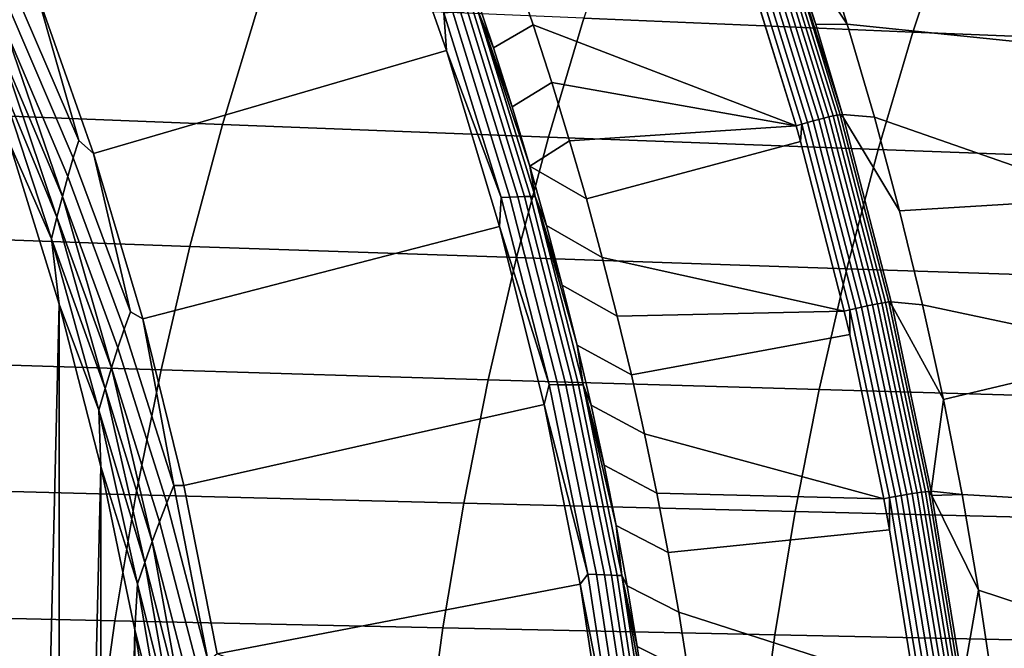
# Model space of a CAD drawing. Header units: metres. Extents: x -240 to 45, y -77 to 27.
# Tile 355 of 656: x -200 to -195, y 3 to 6. Entities that reach past the tile are written whole.
import ezdxf

# ---------------------------------------------------------------- set-up
doc = ezdxf.new("R2010")
doc.units = ezdxf.units.M
doc.layers.add('solid_102011X2', color=7, linetype='CONTINUOUS')

msp = doc.modelspace()

# ---------------------------------------------------------------- linework, layer by layer
at = {"layer": 'solid_102011X2'}
for points in [[(-199.711426, 5.465725, 268.142609), (-199.993729, 6.270104, 268.212982), (-198.272598, 6.833317, 269.337128), (-197.970139, 5.975099, 269.261688)], [(-197.983231, 6.159941, 269.3078), (-197.970139, 5.975099, 269.261688), (-198.272598, 6.833317, 269.337128)], [(-195.481613, 6.635656, 329.688568), (-197.100174, 6.709738, 328.107788), (-197.292587, 6.133327, 328.2742), (-195.670013, 6.065586, 329.854797)], [(-195.163452, 6.734616, 273.647522), (-194.924545, 5.994681, 273.558655), (-195.994598, 6.104964, 270.780457), (-196.139816, 6.560662, 270.822754)], [(-193.843552, 6.562521, 331.261017), (-195.481613, 6.635656, 329.688568), (-195.670013, 6.065586, 329.854797), (-194.027878, 5.998708, 331.427124)], [(-196.365662, 6.556087, 270.293976), (-196.084747, 5.646852, 270.223511), (-196.108795, 5.641144, 270.20752), (-196.389465, 6.549466, 270.277802)], [(-196.344284, 6.561606, 270.313568), (-196.063156, 5.651619, 270.24295), (-196.084747, 5.646852, 270.223511), (-196.365662, 6.556087, 270.293976)], [(-196.325806, 6.565904, 270.336212), (-196.044479, 5.655339, 270.265381), (-196.063156, 5.651619, 270.24295), (-196.344284, 6.561606, 270.313568)], [(-196.310623, 6.568886, 270.361359), (-196.029129, 5.657933, 270.290375), (-196.044479, 5.655339, 270.265381), (-196.325806, 6.565904, 270.336212)], [(-196.310623, 6.568886, 270.361359), (-196.294998, 6.558385, 270.387451), (-196.148544, 6.102055, 270.350464)], [(-196.310623, 6.568886, 270.361359), (-196.148544, 6.102055, 270.350464), (-196.01741, 5.659353, 270.317352)], [(-196.310623, 6.568886, 270.361359), (-196.01741, 5.659353, 270.317352), (-196.029129, 5.657933, 270.290375)], [(-196.294998, 6.558385, 270.387451), (-196.299042, 6.570501, 270.388458), (-196.139816, 6.560662, 270.822754), (-195.994598, 6.104964, 270.780457)], [(-196.148544, 6.102055, 270.350464), (-196.294998, 6.558385, 270.387451), (-195.994598, 6.104964, 270.780457)], [(-196.525635, 6.505599, 270.258026), (-196.498077, 6.515142, 270.253387), (-196.218582, 5.611605, 270.183685), (-196.24646, 5.603405, 270.188416)], [(-196.470093, 6.524536, 270.253113), (-196.190277, 5.619685, 270.183289), (-196.218582, 5.611605, 270.183685), (-196.498077, 6.515142, 270.253387)], [(-196.442261, 6.533516, 270.257141), (-196.16214, 5.627411, 270.187195), (-196.190277, 5.619685, 270.183289), (-196.470093, 6.524536, 270.253113)], [(-196.415176, 6.541887, 270.265442), (-196.134781, 5.634616, 270.195343), (-196.16214, 5.627411, 270.187195), (-196.442261, 6.533516, 270.257141)], [(-196.389465, 6.549466, 270.277802), (-196.108795, 5.641144, 270.20752), (-196.134781, 5.634616, 270.195343), (-196.415176, 6.541887, 270.265442)], [(-197.543121, 6.10118, 270.511719), (-197.63945, 6.384923, 270.535736), (-196.512192, 6.465292, 270.254669), (-196.24646, 5.603405, 270.188416)], [(-196.512192, 6.465292, 270.254669), (-196.525635, 6.505599, 270.258026), (-196.24646, 5.603405, 270.188416)], [(-200.103912, 6.276303, 268.16864), (-200.081024, 6.361708, 268.196442), (-199.993729, 6.270104, 268.212982), (-199.784393, 5.531179, 268.122467)], [(-197.63945, 6.384923, 270.535736), (-197.543121, 6.10118, 270.511719), (-197.738739, 5.987436, 269.568359), (-197.83522, 6.277242, 269.592407)], [(-198.896652, 6.20199, 326.686493), (-200.483246, 6.271634, 325.092834), (-200.66539, 5.672519, 325.244843), (-199.075241, 5.609517, 326.838165)], [(-200.12674, 6.183974, 268.146332), (-200.103912, 6.276303, 268.16864), (-199.784393, 5.531179, 268.122467), (-199.811081, 5.445504, 268.095642)], [(-199.784393, 5.531179, 268.122467), (-199.993729, 6.270104, 268.212982), (-199.711426, 5.465725, 268.142609)], [(-197.815903, 6.1706, 269.529938), (-197.83522, 6.277242, 269.592407), (-197.738739, 5.987436, 269.568359)], [(-200.149323, 6.086019, 268.129822), (-200.12674, 6.183974, 268.146332), (-199.811081, 5.445504, 268.095642), (-199.838013, 5.35288, 268.074341)], [(-197.292587, 6.133327, 328.2742), (-198.896652, 6.20199, 326.686493), (-199.075241, 5.609517, 326.838165), (-197.46759, 5.547398, 328.425568)], [(-197.901001, 6.165895, 269.385071), (-197.867111, 6.168055, 269.430084), (-197.585007, 5.253641, 269.359772), (-197.619003, 5.252672, 269.314789)], [(-197.867111, 6.168055, 269.430084), (-197.838623, 6.169639, 269.478546), (-197.556458, 5.254364, 269.408234), (-197.585007, 5.253641, 269.359772)], [(-197.838623, 6.169639, 269.478546), (-197.815903, 6.1706, 269.529938), (-197.533691, 5.254805, 269.459595), (-197.556458, 5.254364, 269.408234)], [(-197.815903, 6.1706, 269.529938), (-197.738739, 5.987436, 269.568359), (-197.646896, 5.696449, 269.545471)], [(-197.815903, 6.1706, 269.529938), (-197.646896, 5.696449, 269.545471), (-197.559708, 5.404358, 269.523743)], [(-197.533691, 5.254805, 269.459595), (-197.815903, 6.1706, 269.529938), (-197.559708, 5.404358, 269.523743)], [(-197.983231, 6.159941, 269.3078), (-197.939865, 6.163183, 269.344147), (-197.65799, 5.251466, 269.273895), (-197.701508, 5.250026, 269.237579)], [(-197.701508, 5.250026, 269.237579), (-197.970139, 5.975099, 269.261688), (-197.983231, 6.159941, 269.3078)], [(-197.939865, 6.163183, 269.344147), (-197.901001, 6.165895, 269.385071), (-197.619003, 5.252672, 269.314789), (-197.65799, 5.251466, 269.273895)], [(-195.670013, 6.065586, 329.854797), (-197.292587, 6.133327, 328.2742), (-197.46759, 5.547398, 328.425568), (-195.84137, 5.48611, 330.005981)], [(-200.171494, 5.983759, 268.119324), (-200.149323, 6.086019, 268.129822), (-199.864975, 5.254618, 268.058929)], [(-199.864975, 5.254618, 268.058929), (-200.149323, 6.086019, 268.129822), (-199.838013, 5.35288, 268.074341)], [(-197.543121, 6.10118, 270.511719), (-197.451202, 5.816188, 270.4888), (-197.646896, 5.696449, 269.545471), (-197.738739, 5.987436, 269.568359)], [(-197.543121, 6.10118, 270.511719), (-196.24646, 5.603405, 270.188416), (-197.451202, 5.816188, 270.4888)], [(-196.01741, 5.659353, 270.317352), (-196.148544, 6.102055, 270.350464), (-195.994598, 6.104964, 270.780457), (-195.859879, 5.646041, 270.74118)], [(-194.924545, 5.994681, 273.558655), (-194.713608, 5.245577, 273.479706), (-195.859879, 5.646041, 270.74118), (-195.994598, 6.104964, 270.780457)], [(-194.027878, 5.998708, 331.427124), (-195.670013, 6.065586, 329.854797), (-195.84137, 5.48611, 330.005981), (-194.195541, 5.425601, 331.578186)], [(-200.193024, 5.878457, 268.11499), (-200.171494, 5.983759, 268.119324), (-199.891739, 5.152051, 268.049561)], [(-199.891739, 5.152051, 268.049561), (-200.171494, 5.983759, 268.119324), (-199.864975, 5.254618, 268.058929)], [(-199.468552, 4.651421, 268.082062), (-199.711426, 5.465725, 268.142609), (-197.970139, 5.975099, 269.261688), (-197.708908, 5.105975, 269.196594)], [(-197.701508, 5.250026, 269.237579), (-197.708908, 5.105975, 269.196594), (-197.970139, 5.975099, 269.261688)], [(-199.917999, 5.046447, 268.046417), (-200.126343, 5.517744, 268.095123), (-200.193024, 5.878457, 268.11499)], [(-199.917999, 5.046447, 268.046417), (-200.193024, 5.878457, 268.11499), (-199.891739, 5.152051, 268.049561)], [(-197.451202, 5.816188, 270.4888), (-197.363663, 5.529784, 270.46698), (-197.559708, 5.404358, 269.523743), (-197.646896, 5.696449, 269.545471)], [(-197.451202, 5.816188, 270.4888), (-196.24646, 5.603405, 270.188416), (-197.363663, 5.529784, 270.46698)], [(-199.075241, 5.609517, 326.838165), (-200.66539, 5.672519, 325.244843), (-200.829117, 5.064587, 325.38147), (-199.235779, 5.008328, 326.974487)], [(-196.134781, 5.634616, 270.195343), (-195.896088, 4.714809, 270.135651), (-195.923676, 4.708782, 270.127655), (-196.16214, 5.627411, 270.187195)], [(-196.108795, 5.641144, 270.20752), (-195.869873, 4.720273, 270.147705), (-195.896088, 4.714809, 270.135651), (-196.134781, 5.634616, 270.195343)], [(-196.084747, 5.646852, 270.223511), (-195.845612, 4.725056, 270.163513), (-195.869873, 4.720273, 270.147705), (-196.108795, 5.641144, 270.20752)], [(-196.063156, 5.651619, 270.24295), (-195.823822, 4.729054, 270.1828), (-195.845612, 4.725056, 270.163513), (-196.084747, 5.646852, 270.223511)], [(-196.044479, 5.655339, 270.265381), (-195.804977, 4.732182, 270.205078), (-195.823822, 4.729054, 270.1828), (-196.063156, 5.651619, 270.24295)], [(-196.029129, 5.657933, 270.290375), (-195.789474, 4.734372, 270.22995), (-195.804977, 4.732182, 270.205078), (-196.044479, 5.655339, 270.265381)], [(-196.029129, 5.657933, 270.290375), (-196.01741, 5.659353, 270.317352), (-196.01268, 5.64268, 270.316132)], [(-195.789474, 4.734372, 270.22995), (-196.029129, 5.657933, 270.290375), (-196.01268, 5.64268, 270.316132), (-195.777679, 4.73556, 270.256805)], [(-196.01268, 5.64268, 270.316132), (-196.01741, 5.659353, 270.317352), (-195.859879, 5.646041, 270.74118), (-195.735703, 5.184146, 270.704895)], [(-195.777679, 4.73556, 270.256805), (-196.01268, 5.64268, 270.316132), (-195.735703, 5.184146, 270.704895), (-195.622162, 4.719656, 270.671692)], [(-194.713608, 5.245577, 273.479706), (-195.735703, 5.184146, 270.704895), (-195.859879, 5.646041, 270.74118)], [(-197.46759, 5.547398, 328.425568), (-199.075241, 5.609517, 326.838165), (-199.235779, 5.008328, 326.974487), (-197.624893, 4.952854, 328.561646)], [(-197.280548, 5.24213, 270.446228), (-197.363663, 5.529784, 270.46698), (-196.24646, 5.603405, 270.188416), (-196.224701, 5.52632, 270.182983)], [(-196.224701, 5.52632, 270.182983), (-196.24646, 5.603405, 270.188416), (-196.218582, 5.611605, 270.183685)], [(-196.224701, 5.52632, 270.182983), (-196.218582, 5.611605, 270.183685), (-195.980637, 4.695565, 270.124359), (-196.008774, 4.688659, 270.12915)], [(-196.190277, 5.619685, 270.183289), (-195.952072, 4.70232, 270.12384), (-195.980637, 4.695565, 270.124359), (-196.218582, 5.611605, 270.183685)], [(-196.16214, 5.627411, 270.187195), (-195.923676, 4.708782, 270.127655), (-195.952072, 4.70232, 270.12384), (-196.190277, 5.619685, 270.183289)], [(-195.84137, 5.48611, 330.005981), (-197.46759, 5.547398, 328.425568), (-197.624893, 4.952854, 328.561646), (-195.995407, 4.89812, 330.141876)], [(-200.126114, -5.517044, 268.095062), (-200.126343, 5.517744, 268.095123), (-199.880981, 4.724035, 268.033936)], [(-199.917999, 5.046447, 268.046417), (-199.880981, 4.724035, 268.033936), (-200.126343, 5.517744, 268.095123)], [(-199.811081, 5.445504, 268.095642), (-199.784393, 5.531179, 268.122467), (-199.711426, 5.465725, 268.142609), (-199.528992, 4.686191, 268.058807)], [(-197.363663, 5.529784, 270.46698), (-197.280548, 5.24213, 270.446228), (-197.559708, 5.404358, 269.523743)], [(-197.20195, 4.953628, 270.426636), (-197.280548, 5.24213, 270.446228), (-196.224701, 5.52632, 270.182983), (-196.008774, 4.688659, 270.12915)], [(-199.838013, 5.35288, 268.074341), (-199.811081, 5.445504, 268.095642), (-199.528992, 4.686191, 268.058807), (-199.559555, 4.600429, 268.032928)], [(-199.528992, 4.686191, 268.058807), (-199.711426, 5.465725, 268.142609), (-199.468552, 4.651421, 268.082062)], [(-194.195541, 5.425601, 331.578186), (-195.84137, 5.48611, 330.005981), (-195.995407, 4.89812, 330.141876), (-194.346252, 4.844079, 331.713989)], [(-197.20195, 4.953628, 270.426636), (-197.477158, 5.111206, 269.503174), (-197.559708, 5.404358, 269.523743), (-197.280548, 5.24213, 270.446228)], [(-197.533691, 5.254805, 269.459595), (-197.559708, 5.404358, 269.523743), (-197.477158, 5.111206, 269.503174)], [(-199.864975, 5.254618, 268.058929), (-199.838013, 5.35288, 268.074341), (-199.559555, 4.600429, 268.032928), (-199.590714, 4.50771, 268.012695)], [(-199.891739, 5.152051, 268.049561), (-199.864975, 5.254618, 268.058929), (-199.622162, 4.409354, 267.998383)], [(-199.622162, 4.409354, 267.998383), (-199.864975, 5.254618, 268.058929), (-199.590714, 4.50771, 268.012695)], [(-197.464676, 4.326657, 269.178619), (-197.708908, 5.105975, 269.196594), (-197.701508, 5.250026, 269.237579)], [(-197.701508, 5.250026, 269.237579), (-197.65799, 5.251466, 269.273895), (-197.421112, 4.326278, 269.214905), (-197.464676, 4.326657, 269.178619)], [(-197.65799, 5.251466, 269.273895), (-197.619003, 5.252672, 269.314789), (-197.382065, 4.325963, 269.255798), (-197.421112, 4.326278, 269.214905)], [(-197.619003, 5.252672, 269.314789), (-197.585007, 5.253641, 269.359772), (-197.348022, 4.32573, 269.300751), (-197.382065, 4.325963, 269.255798)], [(-197.585007, 5.253641, 269.359772), (-197.556458, 5.254364, 269.408234), (-197.319443, 4.325583, 269.349213), (-197.348022, 4.32573, 269.300751)], [(-197.556458, 5.254364, 269.408234), (-197.533691, 5.254805, 269.459595), (-197.296661, 4.325497, 269.400574), (-197.319443, 4.325583, 269.349213)], [(-197.533691, 5.254805, 269.459595), (-197.477158, 5.111206, 269.503174), (-197.399261, 4.817053, 269.483795)], [(-197.533691, 5.254805, 269.459595), (-197.399261, 4.817053, 269.483795), (-197.326035, 4.521977, 269.465546)], [(-197.296661, 4.325497, 269.400574), (-197.533691, 5.254805, 269.459595), (-197.326035, 4.521977, 269.465546)], [(-194.713608, 5.245577, 273.479706), (-194.530884, 4.488289, 273.410889), (-195.622162, 4.719656, 270.671692), (-195.735703, 5.184146, 270.704895)], [(-199.917999, 5.046447, 268.046417), (-199.891739, 5.152051, 268.049561), (-199.653625, 4.306702, 267.990204)], [(-199.653625, 4.306702, 267.990204), (-199.891739, 5.152051, 268.049561), (-199.622162, 4.409354, 267.998383)], [(-199.265335, 3.828553, 268.031372), (-199.468552, 4.651421, 268.082062), (-197.708908, 5.105975, 269.196594), (-197.489304, 4.227938, 269.141907)], [(-197.464676, 4.326657, 269.178619), (-197.489304, 4.227938, 269.141907), (-197.708908, 5.105975, 269.196594)], [(-197.127899, 4.664438, 270.408173), (-197.399261, 4.817053, 269.483795), (-197.477158, 5.111206, 269.503174), (-197.20195, 4.953628, 270.426636)], [(-199.235779, 5.008328, 326.974487), (-200.829117, 5.064587, 325.38147), (-200.974182, 4.448786, 325.502533), (-199.378021, 4.399361, 327.095276)], [(-199.684753, 4.201024, 267.988251), (-199.880981, 4.724035, 268.033936), (-199.917999, 5.046447, 268.046417)], [(-199.684753, 4.201024, 267.988251), (-199.917999, 5.046447, 268.046417), (-199.653625, 4.306702, 267.990204)], [(-197.624893, 4.952854, 328.561646), (-199.235779, 5.008328, 326.974487), (-199.378021, 4.399361, 327.095276), (-197.764282, 4.350623, 328.68222)], [(-197.20195, 4.953628, 270.426636), (-196.008774, 4.688659, 270.12915), (-197.127899, 4.664438, 270.408173)], [(-195.995407, 4.89812, 330.141876), (-197.624893, 4.952854, 328.561646), (-197.764282, 4.350623, 328.68222), (-196.131882, 4.302532, 330.262299)], [(-194.346252, 4.844079, 331.713989), (-195.995407, 4.89812, 330.141876), (-196.131882, 4.302532, 330.262299), (-194.479782, 4.25505, 331.83432)], [(-197.05838, 4.374399, 270.390839), (-197.326035, 4.521977, 269.465546), (-197.399261, 4.817053, 269.483795), (-197.127899, 4.664438, 270.408173)], [(-199.880829, -4.723488, 268.033905), (-200.126114, -5.517044, 268.095062), (-199.880981, 4.724035, 268.033936)], [(-199.880829, -4.723488, 268.033905), (-199.880981, 4.724035, 268.033936), (-199.674591, 3.923255, 267.982483)], [(-199.684753, 4.201024, 267.988251), (-199.674591, 3.923255, 267.982483), (-199.880981, 4.724035, 268.033936)], [(-195.896088, 4.714809, 270.135651), (-195.699753, 3.784566, 270.086548), (-195.727554, 3.779727, 270.078674), (-195.923676, 4.708782, 270.127655)], [(-195.869873, 4.720273, 270.147705), (-195.673355, 3.788956, 270.09848), (-195.699753, 3.784566, 270.086548), (-195.896088, 4.714809, 270.135651)], [(-195.845612, 4.725056, 270.163513), (-195.648926, 3.792801, 270.114197), (-195.673355, 3.788956, 270.09848), (-195.869873, 4.720273, 270.147705)], [(-195.823822, 4.729054, 270.1828), (-195.626984, 3.796018, 270.133331), (-195.648926, 3.792801, 270.114197), (-195.845612, 4.725056, 270.163513)], [(-195.804977, 4.732182, 270.205078), (-195.608002, 3.79854, 270.155487), (-195.626984, 3.796018, 270.133331), (-195.823822, 4.729054, 270.1828)], [(-195.789474, 4.734372, 270.22995), (-195.592377, 3.800311, 270.180237), (-195.608002, 3.79854, 270.155487), (-195.804977, 4.732182, 270.205078)], [(-195.789474, 4.734372, 270.22995), (-195.777679, 4.73556, 270.256805), (-195.773071, 4.715919, 270.255615)], [(-195.592377, 3.800311, 270.180237), (-195.789474, 4.734372, 270.22995), (-195.773071, 4.715919, 270.255615), (-195.580475, 3.801269, 270.20697)], [(-195.773071, 4.715919, 270.255615), (-195.777679, 4.73556, 270.256805), (-195.622162, 4.719656, 270.671692), (-195.519302, 4.252832, 270.641571)], [(-195.580475, 3.801269, 270.20697), (-195.773071, 4.715919, 270.255615), (-195.519302, 4.252832, 270.641571)], [(-194.530884, 4.488289, 273.410889), (-195.519302, 4.252832, 270.641571), (-195.622162, 4.719656, 270.671692)], [(-199.559555, 4.600429, 268.032928), (-199.528992, 4.686191, 268.058807), (-199.468552, 4.651421, 268.082062), (-199.315781, 3.828823, 268.005646)], [(-197.05838, 4.374399, 270.390839), (-197.127899, 4.664438, 270.408173), (-196.008774, 4.688659, 270.12915), (-195.982056, 4.573669, 270.122498)], [(-195.982056, 4.573669, 270.122498), (-196.008774, 4.688659, 270.12915), (-195.980637, 4.695565, 270.124359)], [(-195.982056, 4.573669, 270.122498), (-195.980637, 4.695565, 270.124359), (-195.784943, 3.769119, 270.075562), (-195.813278, 3.763457, 270.080414)], [(-195.952072, 4.70232, 270.12384), (-195.756149, 3.77454, 270.074982), (-195.784943, 3.769119, 270.075562), (-195.980637, 4.695565, 270.124359)], [(-195.923676, 4.708782, 270.127655), (-195.727554, 3.779727, 270.078674), (-195.756149, 3.77454, 270.074982), (-195.952072, 4.70232, 270.12384)], [(-199.315781, 3.828823, 268.005646), (-199.468552, 4.651421, 268.082062), (-199.265335, 3.828553, 268.031372)], [(-199.590714, 4.50771, 268.012695), (-199.559555, 4.600429, 268.032928), (-199.315781, 3.828823, 268.005646), (-199.350327, 3.743165, 267.980743)], [(-196.993332, 4.083426, 270.374634), (-197.05838, 4.374399, 270.390839), (-195.982056, 4.573669, 270.122498), (-195.813278, 3.763457, 270.080414)], [(-196.993332, 4.083426, 270.374634), (-197.257492, 4.226017, 269.448486), (-197.326035, 4.521977, 269.465546), (-197.05838, 4.374399, 270.390839)], [(-197.296661, 4.325497, 269.400574), (-197.326035, 4.521977, 269.465546), (-197.257492, 4.226017, 269.448486)], [(-199.622162, 4.409354, 267.998383), (-199.590714, 4.50771, 268.012695), (-199.350327, 3.743165, 267.980743), (-199.385773, 3.650558, 267.961578)], [(-194.530884, 4.488289, 273.410889), (-194.376587, 3.723807, 273.352448), (-195.427185, 3.784034, 270.614563), (-195.519302, 4.252832, 270.641571)], [(-199.378021, 4.399361, 327.095276), (-200.974182, 4.448786, 325.502533), (-201.100388, 3.826074, 325.607849), (-199.50177, 3.783562, 327.200348)], [(-199.653625, 4.306702, 267.990204), (-199.622162, 4.409354, 267.998383), (-199.421814, 3.552329, 267.948425)], [(-199.421814, 3.552329, 267.948425), (-199.622162, 4.409354, 267.998383), (-199.385773, 3.650558, 267.961578)], [(-197.764282, 4.350623, 328.68222), (-199.378021, 4.399361, 327.095276), (-199.50177, 3.783562, 327.200348), (-197.885529, 3.741639, 328.787109)], [(-196.131882, 4.302532, 330.262299), (-197.764282, 4.350623, 328.68222), (-197.885529, 3.741639, 328.787109), (-196.25061, 3.700272, 330.367035)], [(-197.273544, 3.392104, 269.130951), (-197.489304, 4.227938, 269.141907), (-197.464676, 4.326657, 269.178619)], [(-197.464676, 4.326657, 269.178619), (-197.421112, 4.326278, 269.214905), (-197.230011, 3.389895, 269.167267), (-197.273544, 3.392104, 269.130951)], [(-197.421112, 4.326278, 269.214905), (-197.382065, 4.325963, 269.255798), (-197.190994, 3.388049, 269.20816), (-197.230011, 3.389895, 269.167267)], [(-197.382065, 4.325963, 269.255798), (-197.348022, 4.32573, 269.300751), (-197.156982, 3.386602, 269.253113), (-197.190994, 3.388049, 269.20816)], [(-197.348022, 4.32573, 269.300751), (-197.319443, 4.325583, 269.349213), (-197.128418, 3.385577, 269.301575), (-197.156982, 3.386602, 269.253113)], [(-197.319443, 4.325583, 269.349213), (-197.296661, 4.325497, 269.400574), (-197.105637, 3.384958, 269.352936), (-197.128418, 3.385577, 269.301575)], [(-197.296661, 4.325497, 269.400574), (-197.257492, 4.226017, 269.448486), (-197.193619, 3.929236, 269.432556)], [(-197.296661, 4.325497, 269.400574), (-197.193619, 3.929236, 269.432556), (-197.13443, 3.631708, 269.417816)], [(-197.105637, 3.384958, 269.352936), (-197.296661, 4.325497, 269.400574), (-197.13443, 3.631708, 269.417816)], [(-199.684753, 4.201024, 267.988251), (-199.653625, 4.306702, 267.990204), (-199.458069, 3.449826, 267.941437)], [(-199.458069, 3.449826, 267.941437), (-199.653625, 4.306702, 267.990204), (-199.421814, 3.552329, 267.948425)], [(-194.479782, 4.25505, 331.83432), (-196.131882, 4.302532, 330.262299), (-196.25061, 3.700272, 330.367035), (-194.595947, 3.659426, 331.938995)], [(-199.101898, 2.998453, 267.990631), (-199.265335, 3.828553, 268.031372), (-197.489304, 4.227938, 269.141907), (-197.311554, 3.34305, 269.097565)], [(-197.273544, 3.392104, 269.130951), (-197.311554, 3.34305, 269.097565), (-197.489304, 4.227938, 269.141907)], [(-196.932739, 3.791373, 270.359528), (-197.193619, 3.929236, 269.432556), (-197.257492, 4.226017, 269.448486), (-196.993332, 4.083426, 270.374634)], [(-195.580475, 3.801269, 270.20697), (-195.519302, 4.252832, 270.641571), (-195.427185, 3.784034, 270.614563)], [(-199.494156, 3.34432, 267.940735), (-199.674591, 3.923255, 267.982483), (-199.684753, 4.201024, 267.988251)], [(-199.494156, 3.34432, 267.940735), (-199.684753, 4.201024, 267.988251), (-199.458069, 3.449826, 267.941437)], [(-196.993332, 4.083426, 270.374634), (-195.813278, 3.763457, 270.080414), (-196.932739, 3.791373, 270.359528)], [(-199.674515, -3.922891, 267.982483), (-199.880829, -4.723488, 268.033905), (-199.674591, 3.923255, 267.982483)], [(-199.674515, -3.922891, 267.982483), (-199.674591, 3.923255, 267.982483), (-199.507248, 3.117567, 267.940765)], [(-199.494156, 3.34432, 267.940735), (-199.507248, 3.117567, 267.940765), (-199.674591, 3.923255, 267.982483)], [(-196.876617, 3.498386, 270.34552), (-197.13443, 3.631708, 269.417816), (-197.193619, 3.929236, 269.432556), (-196.932739, 3.791373, 270.359528)], [(-199.50177, 3.783562, 327.200348), (-201.100388, 3.826074, 325.607849), (-201.207489, 3.197414, 325.697235), (-199.606781, 3.161883, 327.28952)], [(-199.350327, 3.743165, 267.980743), (-199.315781, 3.828823, 268.005646), (-199.145493, 2.961274, 267.963196)], [(-199.145493, 2.961274, 267.963196), (-199.315781, 3.828823, 268.005646), (-199.265335, 3.828553, 268.031372), (-199.101898, 2.998453, 267.990631)], [(-196.876617, 3.498386, 270.34552), (-196.932739, 3.791373, 270.359528), (-195.813278, 3.763457, 270.080414), (-195.785324, 3.611109, 270.073456)], [(-195.673355, 3.788956, 270.09848), (-195.519791, 2.849106, 270.060028), (-195.546326, 2.845801, 270.048187), (-195.699753, 3.784566, 270.086548)], [(-195.648926, 3.792801, 270.114197), (-195.495209, 2.852002, 270.075623), (-195.519791, 2.849106, 270.060028), (-195.673355, 3.788956, 270.09848)], [(-195.626984, 3.796018, 270.133331), (-195.473145, 2.854428, 270.094666), (-195.495209, 2.852002, 270.075623), (-195.648926, 3.792801, 270.114197)], [(-195.608002, 3.79854, 270.155487), (-195.454056, 2.856332, 270.11673), (-195.473145, 2.854428, 270.094666), (-195.626984, 3.796018, 270.133331)], [(-195.592377, 3.800311, 270.180237), (-195.438339, 2.857672, 270.141357), (-195.454056, 2.856332, 270.11673), (-195.608002, 3.79854, 270.155487)], [(-195.592377, 3.800311, 270.180237), (-195.580475, 3.801269, 270.20697), (-195.576614, 3.780542, 270.205994)], [(-195.438339, 2.857672, 270.141357), (-195.592377, 3.800311, 270.180237), (-195.576614, 3.780542, 270.205994), (-195.426346, 2.85839, 270.16803)], [(-195.576614, 3.780542, 270.205994), (-195.580475, 3.801269, 270.20697), (-195.427185, 3.784034, 270.614563)], [(-197.885529, 3.741639, 328.787109), (-199.50177, 3.783562, 327.200348), (-199.606781, 3.161883, 327.28952), (-197.988434, 3.126844, 328.876129)], [(-199.385773, 3.650558, 267.961578), (-199.350327, 3.743165, 267.980743), (-199.145493, 2.961274, 267.963196), (-199.184067, 2.875924, 267.939301)], [(-196.25061, 3.700272, 330.367035), (-197.885529, 3.741639, 328.787109), (-197.988434, 3.126844, 328.876129), (-196.351364, 3.092267, 330.455933)], [(-195.785324, 3.611109, 270.073456), (-195.813278, 3.763457, 270.080414), (-195.784943, 3.769119, 270.075562)], [(-195.785324, 3.611109, 270.073456), (-195.784943, 3.769119, 270.075562), (-195.631989, 2.834178, 270.037415), (-195.660492, 2.829724, 270.042328)], [(-195.756149, 3.77454, 270.074982), (-195.603043, 2.838257, 270.036774), (-195.631989, 2.834178, 270.037415), (-195.784943, 3.769119, 270.075562)], [(-195.727554, 3.779727, 270.078674), (-195.57428, 2.842159, 270.040375), (-195.603043, 2.838257, 270.036774), (-195.756149, 3.77454, 270.074982)], [(-195.699753, 3.784566, 270.086548), (-195.546326, 2.845801, 270.048187), (-195.57428, 2.842159, 270.040375), (-195.727554, 3.779727, 270.078674)], [(-195.576614, 3.780542, 270.205994), (-195.427185, 3.784034, 270.614563), (-195.345856, 3.313562, 270.590668)], [(-195.426346, 2.85839, 270.16803), (-195.576614, 3.780542, 270.205994), (-195.345856, 3.313562, 270.590668)], [(-194.376587, 3.723807, 273.352448), (-194.250977, 2.953117, 273.304596), (-195.345856, 3.313562, 270.590668), (-195.427185, 3.784034, 270.614563)], [(-194.595947, 3.659426, 331.938995), (-196.25061, 3.700272, 330.367035), (-196.351364, 3.092267, 330.455933), (-194.694534, 3.058126, 332.027832)], [(-199.421814, 3.552329, 267.948425), (-199.385773, 3.650558, 267.961578), (-199.184067, 2.875924, 267.939301), (-199.223877, 2.783652, 267.921234)], [(-196.825043, 3.20482, 270.332672), (-197.079941, 3.333477, 269.404205), (-197.13443, 3.631708, 269.417816), (-196.876617, 3.498386, 270.34552)], [(-197.105637, 3.384958, 269.352936), (-197.13443, 3.631708, 269.417816), (-197.079941, 3.333477, 269.404205)], [(-196.825043, 3.20482, 270.332672), (-196.876617, 3.498386, 270.34552), (-195.785324, 3.611109, 270.073456), (-195.660492, 2.829724, 270.042328)], [(-199.458069, 3.449826, 267.941437), (-199.421814, 3.552329, 267.948425), (-199.264557, 2.68579, 267.90921)], [(-199.264557, 2.68579, 267.90921), (-199.421814, 3.552329, 267.948425), (-199.223877, 2.783652, 267.921234)], [(-199.494156, 3.34432, 267.940735), (-199.458069, 3.449826, 267.941437), (-199.305695, 2.583689, 267.903442)], [(-199.305695, 2.583689, 267.903442), (-199.458069, 3.449826, 267.941437), (-199.264557, 2.68579, 267.90921)], [(-197.134613, 2.449305, 269.090454), (-197.311554, 3.34305, 269.097565), (-197.273544, 3.392104, 269.130951), (-197.128784, 2.448741, 269.094727)], [(-197.273544, 3.392104, 269.130951), (-197.230011, 3.389895, 269.167267), (-197.085388, 2.444694, 269.131073), (-197.128784, 2.448741, 269.094727)], [(-197.230011, 3.389895, 269.167267), (-197.190994, 3.388049, 269.20816), (-197.046478, 2.44131, 269.171997), (-197.085388, 2.444694, 269.131073)], [(-197.190994, 3.388049, 269.20816), (-197.156982, 3.386602, 269.253113), (-197.012558, 2.438649, 269.21698), (-197.046478, 2.44131, 269.171997)], [(-197.156982, 3.386602, 269.253113), (-197.128418, 3.385577, 269.301575), (-196.984055, 2.436747, 269.265442), (-197.012558, 2.438649, 269.21698)], [(-197.128418, 3.385577, 269.301575), (-197.105637, 3.384958, 269.352936), (-196.961319, 2.435598, 269.316803), (-196.984055, 2.436747, 269.265442)], [(-197.105637, 3.384958, 269.352936), (-197.079941, 3.333477, 269.404205), (-197.030151, 3.034602, 269.391754)], [(-197.105637, 3.384958, 269.352936), (-197.030151, 3.034602, 269.391754), (-196.985046, 2.735162, 269.380432)], [(-196.961319, 2.435598, 269.316803), (-197.105637, 3.384958, 269.352936), (-196.985046, 2.735162, 269.380432)], [(-199.346802, 2.478615, 267.903992), (-199.507248, 3.117567, 267.940765), (-199.494156, 3.34432, 267.940735)], [(-199.346802, 2.478615, 267.903992), (-199.494156, 3.34432, 267.940735), (-199.305695, 2.583689, 267.903442)], [(-197.311554, 3.34305, 269.097565), (-197.175858, 2.45343, 269.063599), (-197.669144, 2.452425, 268.770081), (-199.101898, 2.998453, 267.990631)], [(-197.134613, 2.449305, 269.090454), (-197.175858, 2.45343, 269.063599), (-197.311554, 3.34305, 269.097565)], [(-196.77803, 2.910792, 270.320953), (-197.030151, 3.034602, 269.391754), (-197.079941, 3.333477, 269.404205), (-196.825043, 3.20482, 270.332672)], [(-195.426346, 2.85839, 270.16803), (-195.345856, 3.313562, 270.590668), (-195.275345, 2.841722, 270.569946)], [(-194.250977, 2.953117, 273.304596), (-195.275345, 2.841722, 270.569946), (-195.345856, 3.313562, 270.590668)], [(-199.606781, 3.161883, 327.28952), (-201.207489, 3.197414, 325.697235), (-201.295349, 2.563785, 325.770569), (-199.692932, 2.535293, 327.362671)], [(-197.988434, 3.126844, 328.876129), (-199.606781, 3.161883, 327.28952), (-199.692932, 2.535293, 327.362671), (-198.072845, 2.507194, 328.949158)], [(-196.825043, 3.20482, 270.332672), (-195.660492, 2.829724, 270.042328), (-196.77803, 2.910792, 270.320953)], [(-199.507217, -3.117375, 267.940765), (-199.674515, -3.922891, 267.982483), (-199.507248, 3.117567, 267.940765)], [(-199.507217, -3.117375, 267.940765), (-199.507248, 3.117567, 267.940765), (-199.378769, 2.309126, 267.908722)], [(-199.346802, 2.478615, 267.903992), (-199.378769, 2.309126, 267.908722), (-199.507248, 3.117567, 267.940765)], [(-196.351364, 3.092267, 330.455933), (-197.988434, 3.126844, 328.876129), (-198.072845, 2.507194, 328.949158), (-196.434021, 2.479466, 330.52887)], [(-194.694534, 3.058126, 332.027832), (-196.351364, 3.092267, 330.455933), (-196.434021, 2.479466, 330.52887), (-194.775406, 2.452086, 332.100708)], [(-196.73555, 2.616184, 270.310364), (-196.985046, 2.735162, 269.380432), (-197.030151, 3.034602, 269.391754), (-196.77803, 2.910792, 270.320953)]]:
    msp.add_3dface(points, dxfattribs=at)

doc.saveas('drawing.dxf')
